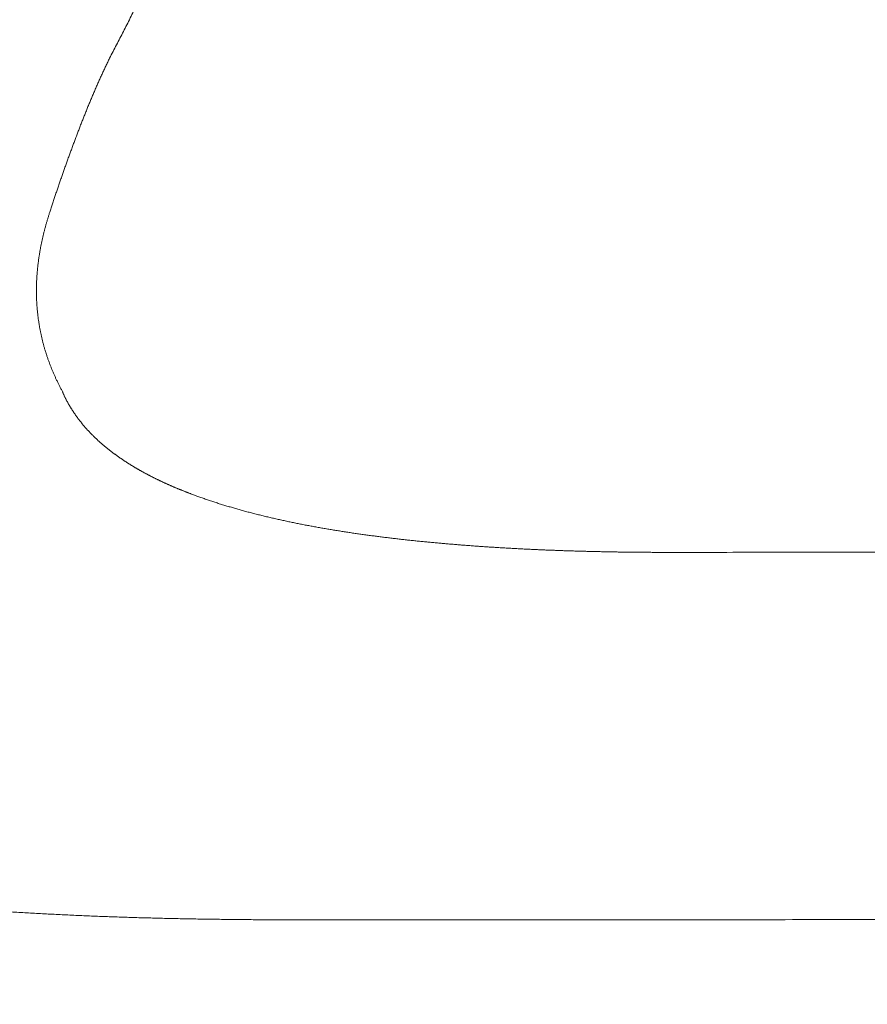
# Model space of a CAD drawing. Header units: millimetres. Extents: x 0 to 594, y 0 to 420.
# Tile 273 of 656: x 315.7 to 316.95, y 151.92 to 153.37. Entities that reach past the tile are written whole.
import ezdxf

# ---------------------------------------------------------------- set-up
doc = ezdxf.new("R2010")
doc.units = ezdxf.units.MM
doc.layers.add('1', color=7, linetype='Continuous', true_color=0xffffff)
doc.styles.add('Arial Unicode MS', font='txt')
doc.dimstyles.get("Standard").update_dxf_attribs({"dimtxt": 0.18, "dimasz": 0.18, "dimexe": 0.18, "dimexo": 0.0625, "dimgap": 0.09, "dimtad": 0, "dimtih": 1, "dimtoh": 1, "dimdec": 4, "dimzin": 0, "dimdsep": 46, "dimtxsty": 'Standard', "dimcen": 0.09, "dimadec": 0, "dimazin": 0, "dimtfac": 1, "dimtdec": 4, "dimtofl": 0, "dimtmove": 0, "dimatfit": 3, "dimfxl": 0, "dimtolj": 1, "dimtzin": 0, "dimarcsym": 0})

# ---------------------------------------------------------------- blocks, each defined once
blk = doc.blocks.new('_U1')
at = {"layer": '1', "color": 18, "lineweight": 13}
for p, q in [((87.8726, 155.5624), (87.8726, 93.0981)), ((368.6149, 120.7245), (368.6149, 93.0981)), ((87.8726, 95.0981), (199.5099, 95.0981)), ((368.6149, 95.0981), (256.9775, 95.0981))]:
    blk.add_line(p, q, dxfattribs=at)
at = {"layer": '1', "color": 18}
for points in [[(87.8726, 95.0981), (91.3726, 96.0359), (91.3726, 94.1602)], [(368.6149, 95.0981), (365.1149, 94.1602), (365.1149, 96.0359)]]:
    blk.add_solid(points, dxfattribs=at)
at = {"layer": '1', "color": 18, "linetype": 'Continuous', "lineweight": 13, "char_height": 2.5, "attachment_point": 7, "line_spacing_factor": 1.047437, "style": 'Arial Unicode MS'}
for s, insert in [('\\fArial Unicode MS|b0|i0;\\W1.0000;5.58', (201.1424, 93.2154)), ('\\fArial Unicode MS|b0|i0;\\W1.0000;DEFLATED TUBES LENGTH', (210.1898, 93.2154))]:
    blk.add_mtext(s, dxfattribs=dict(at, insert=insert))
blk = doc.blocks.new('_U5')
at = {"layer": '1', "color": 18, "lineweight": 13}
for p, q in [((368.2845, 138.212), (368.2845, 195.318)), ((252.7932, 193.318), (288.3083, 193.318)), ((368.2845, 193.318), (332.7694, 193.318))]:
    blk.add_line(p, q, dxfattribs=at)
at = {"layer": '1', "color": 18}
for points in [[(252.7932, 193.318), (256.2932, 194.2558), (256.2932, 192.3802)], [(368.2845, 193.318), (364.7845, 192.3802), (364.7845, 194.2558)]]:
    blk.add_solid(points, dxfattribs=at)
at = {"layer": '1', "color": 18, "linetype": 'Continuous', "lineweight": 13, "char_height": 2.5, "attachment_point": 7, "line_spacing_factor": 1.047437, "style": 'Arial Unicode MS'}
for s, insert in [('\\fArial Unicode MS|b0|i0;\\W1.0000;LCG (DRY WEIGHT)', (298.9882, 191.4353)), ('\\fArial Unicode MS|b0|i0;\\W1.0000;2.31', (289.9408, 191.4353))]:
    blk.add_mtext(s, dxfattribs=dict(at, insert=insert))
blk = doc.blocks.new('_U8')
at = {"layer": '1', "color": 18, "lineweight": 13}
for p, q in [((263.2897, 221.3525), (395.3924, 221.3525)), ((393.3924, 221.3525), (393.3924, 172.3548)), ((393.3924, 113.8098), (393.3924, 162.8074)), ((351.6063, 113.8098), (395.3924, 113.8098))]:
    blk.add_line(p, q, dxfattribs=at)
at = {"layer": '1', "color": 18}
for points in [[(393.3924, 221.3525), (394.3303, 217.8525), (392.4546, 217.8525)], [(393.3924, 113.8098), (392.4546, 117.3097), (394.3303, 117.3098)]]:
    blk.add_solid(points, dxfattribs=at)
at = {"layer": '1', "color": 18, "linetype": 'Continuous', "lineweight": 13, "char_height": 2.5, "attachment_point": 7, "rotation": 90, "line_spacing_factor": 1.047437, "style": 'Arial Unicode MS'}
for s, insert in [('\\fArial Unicode MS|b0|i0;\\W1.0000;LIFTING STROPS EYE*', (400.5645, 148.8001)), ('\\fArial Unicode MS|b0|i0;\\W1.0000;2.15', (395.5201, 164.4199))]:
    blk.add_mtext(s, dxfattribs=dict(at, insert=insert))
blk = doc.blocks.new('_U9')
at = {"layer": '1', "color": 18, "lineweight": 13}
for p, q in [((203.3786, 192.865), (47.9703, 192.865)), ((49.9703, 192.865), (49.9703, 158.4304)), ((49.9703, 113.5712), (49.9703, 148.883)), ((351.6296, 113.5712), (47.9703, 113.5712))]:
    blk.add_line(p, q, dxfattribs=at)
at = {"layer": '1', "color": 18}
for points in [[(49.9703, 192.865), (50.9082, 189.365), (49.0325, 189.365)], [(49.9703, 113.5712), (49.0325, 117.0712), (50.9082, 117.0712)]]:
    blk.add_solid(points, dxfattribs=at)
at = {"layer": '1', "color": 18, "linetype": 'Continuous', "lineweight": 13, "insert": (52.0981, 150.4955), "char_height": 2.5, "attachment_point": 7, "rotation": 90, "line_spacing_factor": 1.047437, "style": 'Arial Unicode MS'}
blk.add_mtext('\\fArial Unicode MS|b0|i0;\\W1.0000;1.59', dxfattribs=at)
blk = doc.blocks.new('_U10')
at = {"layer": '1', "color": 18, "lineweight": 13}
for p, q in [((100.9291, 177.3386), (56.1892, 177.3386)), ((58.1892, 177.3386), (58.1892, 150.2286)), ((58.1892, 113.5712), (58.1892, 140.6812)), ((351.6296, 113.5712), (56.1892, 113.5712))]:
    blk.add_line(p, q, dxfattribs=at)
at = {"layer": '1', "color": 18}
for points in [[(58.1892, 177.3386), (59.1271, 173.8386), (57.2514, 173.8386)], [(58.1892, 113.5712), (57.2514, 117.0712), (59.1271, 117.0712)]]:
    blk.add_solid(points, dxfattribs=at)
at = {"layer": '1', "color": 18, "linetype": 'Continuous', "lineweight": 13, "insert": (60.317, 142.2937), "char_height": 2.5, "attachment_point": 7, "rotation": 90, "line_spacing_factor": 1.047437, "style": 'Arial Unicode MS'}
blk.add_mtext('\\fArial Unicode MS|b0|i0;\\W1.0000;1.28', dxfattribs=at)
blk = doc.blocks.new('_U11')
at = {"layer": '1', "color": 18, "lineweight": 13}
for p, q in [((89.6332, 165.9155), (66.2931, 165.9155)), ((68.2931, 165.9155), (68.2931, 98.2238)), ((351.6296, 113.5712), (66.2931, 113.5712))]:
    blk.add_line(p, q, dxfattribs=at)
at = {"layer": '1', "color": 18}
for points in [[(68.2931, 165.9155), (69.231, 162.4155), (67.3553, 162.4155)], [(68.2931, 113.5712), (67.3553, 117.0712), (69.231, 117.0712)]]:
    blk.add_solid(points, dxfattribs=at)
at = {"layer": '1', "color": 18, "linetype": 'Continuous', "lineweight": 13, "char_height": 2.5, "attachment_point": 7, "rotation": 90, "line_spacing_factor": 1.047437, "style": 'Arial Unicode MS'}
for s, insert in [('\\fArial Unicode MS|b0|i0;\\W1.0000;1.05', (70.4208, 90.2889)), ('\\fArial Unicode MS|b0|i0;\\W1.0000;BOW DEFLATED ', (70.4208, 59.7732))]:
    blk.add_mtext(s, dxfattribs=dict(at, insert=insert))
blk = doc.blocks.new('_U13')
at = {"layer": '1', "color": 18, "lineweight": 13}
for p, q in [((252.7932, 158.3302), (383.5152, 158.3302)), ((381.5152, 158.3302), (381.5152, 140.8437)), ((381.5152, 113.8098), (381.5152, 131.2963)), ((351.6063, 113.8098), (383.5152, 113.8098))]:
    blk.add_line(p, q, dxfattribs=at)
at = {"layer": '1', "color": 18}
for points in [[(381.5152, 158.3302), (382.453, 154.8302), (380.5773, 154.8302)], [(381.5152, 113.8098), (380.5773, 117.3097), (382.453, 117.3098)]]:
    blk.add_solid(points, dxfattribs=at)
at = {"layer": '1', "color": 18, "linetype": 'Continuous', "lineweight": 13, "char_height": 2.5, "attachment_point": 7, "rotation": 90, "line_spacing_factor": 1.047437, "style": 'Arial Unicode MS'}
for s, insert in [('\\fArial Unicode MS|b0|i0;\\W1.0000;SINGLE POINT LIFT* EYE', (388.6872, 115.3789)), ('\\fArial Unicode MS|b0|i0;\\W1.0000;0.89', (383.6429, 132.9088))]:
    blk.add_mtext(s, dxfattribs=dict(at, insert=insert))

msp = doc.modelspace()

# ---------------------------------------------------------------- linework, layer by layer
at = {"layer": '1', "color": 155, "linetype": 'Continuous', "lineweight": 13}
for points, knots in [([(315.9359, 153.5101), (315.9342, 153.5068), (315.9308, 153.5003), (315.9258, 153.4905), (315.9208, 153.4806), (315.9158, 153.4708), (315.9108, 153.461), (315.9058, 153.4511), (315.9008, 153.4413), (315.8958, 153.4314), (315.8908, 153.4216), (315.8858, 153.4117), (315.8807, 153.4018), (315.8757, 153.3919), (315.8707, 153.382), (315.8657, 153.3722), (315.8606, 153.3623), (315.8556, 153.3524), (315.8505, 153.3425), (315.8454, 153.3326), (315.8403, 153.3227), (315.8369, 153.3161), (315.8352, 153.3128)], [0, 0, 0, 0, 0.05, 0.1, 0.15, 0.2, 0.250001, 0.300001, 0.350001, 0.400001, 0.450002, 0.500002, 0.550002, 0.600002, 0.650002, 0.700002, 0.750001, 0.800001, 0.850001, 0.9, 0.95, 1, 1, 1, 1]), ([(315.8352, 153.3128), (315.8348, 153.3118), (315.8338, 153.3098), (315.8324, 153.3069), (315.831, 153.304), (315.8295, 153.301), (315.8281, 153.2981), (315.8268, 153.2951), (315.8254, 153.2922), (315.824, 153.2892), (315.8226, 153.2863), (315.8213, 153.2833), (315.82, 153.2804), (315.8186, 153.2774), (315.8173, 153.2744), (315.816, 153.2714), (315.8147, 153.2685), (315.8134, 153.2655), (315.8121, 153.2625), (315.8108, 153.2595), (315.8096, 153.2565), (315.8083, 153.2535), (315.807, 153.2505), (315.8058, 153.2475), (315.8046, 153.2445), (315.8033, 153.2415), (315.8021, 153.2385), (315.8009, 153.2355), (315.7997, 153.2325), (315.7985, 153.2295), (315.7973, 153.2265), (315.7961, 153.2235), (315.7949, 153.2204), (315.7937, 153.2174), (315.7925, 153.2144), (315.7913, 153.2114), (315.7902, 153.2083), (315.789, 153.2053), (315.7879, 153.2023), (315.7867, 153.1992), (315.7856, 153.1962), (315.7844, 153.1931), (315.7833, 153.1901), (315.7821, 153.1871), (315.781, 153.184), (315.7799, 153.181), (315.7788, 153.1779), (315.7776, 153.1749), (315.7765, 153.1718), (315.7754, 153.1688), (315.7743, 153.1657), (315.7732, 153.1627), (315.7721, 153.1596), (315.771, 153.1566), (315.7699, 153.1535), (315.7689, 153.1504), (315.7678, 153.1474), (315.7667, 153.1443), (315.7656, 153.1413), (315.7646, 153.1382), (315.7635, 153.1351), (315.7624, 153.132), (315.7614, 153.129), (315.7603, 153.1259), (315.7593, 153.1228), (315.7582, 153.1198), (315.7572, 153.1167), (315.7561, 153.1136), (315.7551, 153.1105), (315.7541, 153.1074), (315.753, 153.1044), (315.752, 153.1013), (315.751, 153.0982), (315.75, 153.0951), (315.749, 153.092), (315.7479, 153.0889), (315.7473, 153.0869), (315.7469, 153.0858)], [0, 0, 0, 0, 0.013333, 0.026666, 0.039999, 0.053331, 0.066662, 0.079993, 0.093325, 0.106656, 0.119987, 0.133318, 0.146649, 0.15998, 0.173312, 0.186643, 0.199975, 0.213307, 0.226639, 0.239972, 0.253305, 0.266638, 0.279972, 0.293306, 0.30664, 0.319974, 0.333309, 0.346644, 0.359979, 0.373315, 0.386651, 0.399986, 0.413322, 0.426658, 0.439995, 0.453331, 0.466667, 0.480003, 0.493338, 0.506674, 0.520009, 0.533344, 0.546679, 0.560014, 0.573348, 0.586683, 0.600017, 0.613351, 0.626685, 0.640018, 0.653352, 0.666685, 0.680019, 0.693352, 0.706685, 0.720018, 0.733351, 0.746684, 0.760017, 0.77335, 0.786683, 0.800015, 0.813348, 0.82668, 0.840013, 0.853345, 0.866678, 0.88001, 0.893343, 0.906675, 0.920007, 0.933339, 0.946672, 0.960004, 0.973336, 0.986668, 1, 1, 1, 1]), ([(315.7469, 153.0858), (315.7467, 153.0851), (315.7462, 153.0837), (315.7455, 153.0815), (315.7449, 153.0793), (315.7442, 153.0771), (315.7435, 153.0749), (315.7429, 153.0727), (315.7422, 153.0706), (315.7416, 153.0684), (315.741, 153.0662), (315.7404, 153.064), (315.7398, 153.0618), (315.7392, 153.0596), (315.7387, 153.0574), (315.7381, 153.0552), (315.7376, 153.0529), (315.7371, 153.0507), (315.7365, 153.0485), (315.736, 153.0463), (315.7356, 153.0441), (315.7351, 153.0419), (315.7346, 153.0396), (315.7342, 153.0374), (315.7337, 153.0352), (315.7333, 153.0329), (315.7329, 153.0307), (315.7325, 153.0285), (315.7321, 153.0262), (315.7317, 153.024), (315.7314, 153.0218), (315.731, 153.0195), (315.7307, 153.0173), (315.7304, 153.015), (315.7301, 153.0128), (315.7298, 153.0106), (315.7295, 153.0083), (315.7293, 153.0061), (315.729, 153.0038), (315.7288, 153.0016), (315.7286, 152.9993), (315.7284, 152.997), (315.7282, 152.9948), (315.7281, 152.9925), (315.7279, 152.9903), (315.7278, 152.988), (315.7276, 152.9858), (315.7275, 152.9835), (315.7275, 152.9813), (315.7274, 152.979), (315.7273, 152.9767), (315.7273, 152.9745), (315.7272, 152.9722), (315.7272, 152.97), (315.7272, 152.9677), (315.7273, 152.9654), (315.7273, 152.9632), (315.7274, 152.9609), (315.7274, 152.9586), (315.7275, 152.9564), (315.7276, 152.9541), (315.7278, 152.9519), (315.7279, 152.9496), (315.728, 152.9473), (315.7282, 152.9451), (315.7284, 152.9428), (315.7286, 152.9405), (315.7289, 152.9383), (315.7291, 152.936), (315.7294, 152.9338), (315.7296, 152.9315), (315.7299, 152.9293), (315.7302, 152.927), (315.7306, 152.9248), (315.7309, 152.9225), (315.7313, 152.9202), (315.7316, 152.918), (315.732, 152.9158), (315.7325, 152.9135), (315.7329, 152.9113), (315.7333, 152.909), (315.7338, 152.9068), (315.7343, 152.9045), (315.7348, 152.9023), (315.7353, 152.9001), (315.7358, 152.8978), (315.7364, 152.8956), (315.7369, 152.8934), (315.7375, 152.8912), (315.7381, 152.889), (315.7387, 152.8867), (315.7394, 152.8845), (315.74, 152.8823), (315.7407, 152.8801), (315.7414, 152.8779), (315.7421, 152.8757), (315.7428, 152.8735), (315.7435, 152.8713), (315.7443, 152.8691), (315.7451, 152.867), (315.7459, 152.8648), (315.7467, 152.8626), (315.7475, 152.8604), (315.7483, 152.8583), (315.7492, 152.8561), (315.7501, 152.854), (315.7509, 152.8518), (315.7518, 152.8497), (315.7528, 152.8475), (315.7537, 152.8454), (315.7547, 152.8433), (315.7556, 152.8411), (315.7566, 152.839), (315.7576, 152.8369), (315.7587, 152.8348), (315.7597, 152.8327), (315.7608, 152.8306), (315.7618, 152.8285), (315.7629, 152.8264), (315.764, 152.8243), (315.7648, 152.823), (315.7652, 152.8223)], [0, 0, 0, 0, 0.008408, 0.016818, 0.025229, 0.03364, 0.042053, 0.050466, 0.05888, 0.067295, 0.07571, 0.084126, 0.092541, 0.100957, 0.109373, 0.117789, 0.126205, 0.134621, 0.143036, 0.151451, 0.159865, 0.16828, 0.176693, 0.185106, 0.193518, 0.20193, 0.210341, 0.218751, 0.22716, 0.235568, 0.243976, 0.252382, 0.260788, 0.269192, 0.277596, 0.285999, 0.294401, 0.302802, 0.311202, 0.319601, 0.327999, 0.336397, 0.344794, 0.353189, 0.361585, 0.369979, 0.378373, 0.386766, 0.395159, 0.403552, 0.411944, 0.420335, 0.428727, 0.437119, 0.44551, 0.453902, 0.462294, 0.470687, 0.47908, 0.487473, 0.495868, 0.504263, 0.512659, 0.521056, 0.529454, 0.537853, 0.546253, 0.554653, 0.563054, 0.571456, 0.579858, 0.588261, 0.596664, 0.605068, 0.613472, 0.621877, 0.630282, 0.638687, 0.647093, 0.655498, 0.663904, 0.67231, 0.680716, 0.689122, 0.697528, 0.705934, 0.71434, 0.722746, 0.731152, 0.739558, 0.747963, 0.756369, 0.764774, 0.773179, 0.781583, 0.789988, 0.798392, 0.806796, 0.815199, 0.823602, 0.832005, 0.840408, 0.84881, 0.857212, 0.865613, 0.874014, 0.882415, 0.890816, 0.899216, 0.907616, 0.916015, 0.924414, 0.932814, 0.941212, 0.949611, 0.958009, 0.966408, 0.974806, 0.983204, 0.991602, 1, 1, 1, 1]), ([(315.7652, 152.8223), (315.7654, 152.8218), (315.7657, 152.8209), (315.7663, 152.8196), (315.7669, 152.8183), (315.7675, 152.817), (315.7681, 152.8156), (315.7687, 152.8143), (315.7694, 152.813), (315.77, 152.8117), (315.7706, 152.8104), (315.7713, 152.8091), (315.772, 152.8078), (315.7727, 152.8065), (315.7734, 152.8053), (315.7741, 152.804), (315.7748, 152.8027), (315.7755, 152.8014), (315.7763, 152.8002), (315.777, 152.7989), (315.7778, 152.7976), (315.7785, 152.7964), (315.7793, 152.7952), (315.7801, 152.7939), (315.7809, 152.7927), (315.7817, 152.7914), (315.7825, 152.7902), (315.7833, 152.789), (315.7842, 152.7878), (315.785, 152.7866), (315.7859, 152.7853), (315.7867, 152.7841), (315.7876, 152.7829), (315.7885, 152.7817), (315.7894, 152.7806), (315.7903, 152.7794), (315.7912, 152.7782), (315.7921, 152.777), (315.7931, 152.7759), (315.794, 152.7747), (315.7949, 152.7735), (315.7959, 152.7724), (315.7969, 152.7712), (315.7978, 152.7701), (315.7988, 152.7689), (315.7998, 152.7678), (315.8008, 152.7667), (315.8018, 152.7656), (315.8028, 152.7644), (315.8039, 152.7633), (315.8049, 152.7622), (315.8059, 152.7611), (315.807, 152.76), (315.808, 152.7589), (315.8091, 152.7578), (315.8102, 152.7568), (315.8113, 152.7557), (315.8124, 152.7546), (315.8135, 152.7535), (315.8146, 152.7525), (315.8157, 152.7514), (315.8168, 152.7504), (315.8179, 152.7493), (315.8191, 152.7483), (315.8202, 152.7473), (315.8214, 152.7462), (315.8225, 152.7452), (315.8237, 152.7442), (315.8248, 152.7432), (315.826, 152.7422), (315.8272, 152.7412), (315.8284, 152.7402), (315.8296, 152.7392), (315.8308, 152.7382), (315.832, 152.7372), (315.8332, 152.7363), (315.8345, 152.7353), (315.8357, 152.7343), (315.8369, 152.7334), (315.8382, 152.7324), (315.8394, 152.7315), (315.8407, 152.7305), (315.8419, 152.7296), (315.8432, 152.7287), (315.8445, 152.7277), (315.8458, 152.7268), (315.847, 152.7259), (315.8483, 152.725), (315.8496, 152.7241), (315.8509, 152.7232), (315.8522, 152.7223), (315.8535, 152.7214), (315.8549, 152.7205), (315.8562, 152.7196), (315.8575, 152.7187), (315.8588, 152.7179), (315.8602, 152.717), (315.8615, 152.7161), (315.8629, 152.7153), (315.8642, 152.7144), (315.8656, 152.7136), (315.8669, 152.7128), (315.8683, 152.7119), (315.8696, 152.7111), (315.871, 152.7103), (315.8724, 152.7094), (315.8738, 152.7086), (315.8752, 152.7078), (315.8765, 152.707), (315.8779, 152.7062), (315.8793, 152.7054), (315.8807, 152.7046), (315.8821, 152.7038), (315.8835, 152.7031), (315.8849, 152.7023), (315.8864, 152.7015), (315.8878, 152.7007), (315.8892, 152.7), (315.8906, 152.6992), (315.892, 152.6985), (315.8935, 152.6977), (315.8949, 152.697), (315.8963, 152.6962), (315.8978, 152.6955), (315.8992, 152.6948), (315.9007, 152.694), (315.9021, 152.6933), (315.9036, 152.6926), (315.905, 152.6919), (315.9065, 152.6912), (315.9079, 152.6905), (315.9094, 152.6898), (315.9109, 152.6891), (315.9123, 152.6884), (315.9138, 152.6877), (315.9153, 152.687), (315.9168, 152.6864), (315.9182, 152.6857), (315.9197, 152.685), (315.9212, 152.6844), (315.9227, 152.6837), (315.9242, 152.683), (315.9257, 152.6824), (315.9272, 152.6817), (315.9286, 152.6811), (315.9301, 152.6804), (315.9316, 152.6798), (315.9331, 152.6792), (315.9346, 152.6786), (315.9361, 152.6779), (315.9376, 152.6773), (315.9391, 152.6767), (315.9407, 152.6761), (315.9422, 152.6755), (315.9437, 152.6749), (315.9452, 152.6743), (315.9467, 152.6737), (315.9482, 152.6731), (315.9497, 152.6725), (315.9512, 152.6719), (315.9528, 152.6713), (315.9543, 152.6707), (315.9574, 152.6695), (315.9621, 152.6678), (315.9684, 152.6655), (315.9747, 152.6633), (315.9811, 152.6611), (315.9874, 152.659), (315.9938, 152.6569), (316.0003, 152.6549), (316.0067, 152.6529), (316.0132, 152.651), (316.0197, 152.6491), (316.0262, 152.6472), (316.0328, 152.6454), (316.0372, 152.6442), (316.0394, 152.6436)], [0, 0, 0, 0, 0.004667, 0.009331, 0.013994, 0.018654, 0.023312, 0.027968, 0.032622, 0.037275, 0.041926, 0.046576, 0.051224, 0.055871, 0.060517, 0.065161, 0.069805, 0.074448, 0.079089, 0.08373, 0.088371, 0.09301, 0.097649, 0.102288, 0.106926, 0.111564, 0.116201, 0.120839, 0.125476, 0.130113, 0.13475, 0.139386, 0.144023, 0.14866, 0.153297, 0.157935, 0.162572, 0.16721, 0.171848, 0.176486, 0.181125, 0.185764, 0.190403, 0.195043, 0.199684, 0.204324, 0.208966, 0.213608, 0.21825, 0.222893, 0.227537, 0.232181, 0.236825, 0.241471, 0.246117, 0.250763, 0.25541, 0.260058, 0.264707, 0.269356, 0.274006, 0.278658, 0.28331, 0.287963, 0.292617, 0.297272, 0.301928, 0.306586, 0.311244, 0.315904, 0.320564, 0.325226, 0.329889, 0.334553, 0.339219, 0.343885, 0.348553, 0.353222, 0.357892, 0.362564, 0.367236, 0.37191, 0.376584, 0.38126, 0.385937, 0.390615, 0.395294, 0.399974, 0.404654, 0.409336, 0.414019, 0.418702, 0.423386, 0.428071, 0.432757, 0.437443, 0.44213, 0.446818, 0.451506, 0.456194, 0.460883, 0.465572, 0.470261, 0.474951, 0.47964, 0.48433, 0.489019, 0.493709, 0.498398, 0.503087, 0.507775, 0.512464, 0.517152, 0.521839, 0.526527, 0.531214, 0.535901, 0.540588, 0.545274, 0.54996, 0.554646, 0.559332, 0.564017, 0.568702, 0.573387, 0.578071, 0.582755, 0.587438, 0.592121, 0.596804, 0.601486, 0.606168, 0.610849, 0.61553, 0.62021, 0.62489, 0.629569, 0.634248, 0.638925, 0.643602, 0.648278, 0.652954, 0.657629, 0.662302, 0.666975, 0.671647, 0.676318, 0.680988, 0.685656, 0.690324, 0.69499, 0.699655, 0.704319, 0.708981, 0.713642, 0.718302, 0.72296, 0.727616, 0.732271, 0.736924, 0.741575, 0.746225, 0.750872, 0.770039, 0.789179, 0.808301, 0.827411, 0.846516, 0.865624, 0.884741, 0.903874, 0.92303, 0.942214, 0.961433, 0.980693, 1, 1, 1, 1]), ([(316.0394, 152.6436), (316.0405, 152.6433), (316.0428, 152.6427), (316.0462, 152.6418), (316.0496, 152.641), (316.053, 152.6401), (316.0564, 152.6392), (316.0599, 152.6384), (316.0633, 152.6376), (316.0667, 152.6367), (316.0701, 152.6359), (316.0736, 152.6351), (316.077, 152.6343), (316.0805, 152.6335), (316.0839, 152.6327), (316.0874, 152.632), (316.0908, 152.6312), (316.0943, 152.6305), (316.0977, 152.6297), (316.1012, 152.629), (316.1046, 152.6283), (316.1081, 152.6276), (316.1116, 152.6269), (316.1151, 152.6262), (316.1185, 152.6255), (316.122, 152.6248), (316.1255, 152.6241), (316.129, 152.6235), (316.1324, 152.6228), (316.1359, 152.6222), (316.1394, 152.6215), (316.1429, 152.6209), (316.1464, 152.6203), (316.1499, 152.6197), (316.1534, 152.6191), (316.1569, 152.6185), (316.1604, 152.6179), (316.1639, 152.6173), (316.1674, 152.6167), (316.1709, 152.6162), (316.1744, 152.6156), (316.1779, 152.6151), (316.1814, 152.6145), (316.1849, 152.614), (316.1884, 152.6134), (316.1919, 152.6129), (316.1955, 152.6124), (316.199, 152.6119), (316.2025, 152.6114), (316.206, 152.6109), (316.2095, 152.6104), (316.213, 152.6099), (316.2165, 152.6094), (316.2201, 152.6089), (316.2236, 152.6085), (316.2271, 152.608), (316.2306, 152.6076), (316.2342, 152.6071), (316.2377, 152.6067), (316.2412, 152.6062), (316.2447, 152.6058), (316.2483, 152.6054), (316.2518, 152.6049), (316.2553, 152.6045), (316.2588, 152.6041), (316.2624, 152.6037), (316.2659, 152.6033), (316.2694, 152.6029), (316.273, 152.6025), (316.2765, 152.6021), (316.28, 152.6018), (316.2836, 152.6014), (316.2871, 152.601), (316.2906, 152.6007), (316.2942, 152.6003), (316.2977, 152.5999), (316.3013, 152.5996), (316.3048, 152.5993), (316.3083, 152.5989), (316.3119, 152.5986), (316.3154, 152.5983), (316.319, 152.5979), (316.3225, 152.5976), (316.326, 152.5973), (316.3296, 152.597), (316.3331, 152.5967), (316.3367, 152.5964), (316.3402, 152.5961), (316.3438, 152.5958), (316.3473, 152.5955), (316.3509, 152.5952), (316.3544, 152.5949), (316.358, 152.5947), (316.3615, 152.5944), (316.365, 152.5941), (316.3686, 152.5939), (316.3721, 152.5936), (316.3757, 152.5933), (316.3792, 152.5931), (316.3828, 152.5928), (316.3863, 152.5926), (316.3899, 152.5924), (316.3935, 152.5921), (316.397, 152.5919), (316.4006, 152.5917), (316.4041, 152.5914), (316.4077, 152.5912), (316.4112, 152.591), (316.4148, 152.5908), (316.4183, 152.5906), (316.4219, 152.5904), (316.4254, 152.5902), (316.429, 152.59), (316.4326, 152.5898), (316.4361, 152.5896), (316.4397, 152.5894), (316.4432, 152.5892), (316.4468, 152.589), (316.4503, 152.5889), (316.4539, 152.5887), (316.4575, 152.5885), (316.461, 152.5884), (316.4646, 152.5882), (316.4681, 152.588), (316.4717, 152.5879), (316.4753, 152.5877), (316.4788, 152.5876), (316.4824, 152.5874), (316.4859, 152.5873), (316.4895, 152.5872), (316.4931, 152.587), (316.4966, 152.5869), (316.5002, 152.5868), (316.5037, 152.5866), (316.5073, 152.5865), (316.5109, 152.5864), (316.5144, 152.5863), (316.518, 152.5862), (316.5215, 152.5861), (316.5251, 152.586), (316.5287, 152.5859), (316.5322, 152.5858), (316.5358, 152.5857), (316.5394, 152.5856), (316.5429, 152.5855), (316.5465, 152.5854), (316.55, 152.5853), (316.5536, 152.5852), (316.5572, 152.5852), (316.5607, 152.5851), (316.5643, 152.585), (316.5679, 152.5849), (316.5714, 152.5849), (316.575, 152.5848), (316.5786, 152.5847), (316.5821, 152.5847), (316.5857, 152.5846), (316.5892, 152.5846), (316.5928, 152.5845), (316.5964, 152.5845), (316.5999, 152.5844), (316.6035, 152.5844), (316.6071, 152.5844), (316.6106, 152.5843), (316.6142, 152.5843), (316.6177, 152.5843), (316.6213, 152.5842), (316.6249, 152.5842), (316.6284, 152.5842), (316.632, 152.5842), (316.6356, 152.5841), (316.6391, 152.5841), (316.6427, 152.5841), (316.6462, 152.5841), (316.6498, 152.5841), (316.6534, 152.5841), (316.6569, 152.5841), (316.6605, 152.5841), (316.6629, 152.5841), (316.6641, 152.5841)], [0, 0, 0, 0, 0.005652, 0.011303, 0.016954, 0.022605, 0.028256, 0.033907, 0.039558, 0.045208, 0.050859, 0.05651, 0.062161, 0.067812, 0.073463, 0.079114, 0.084765, 0.090417, 0.096068, 0.10172, 0.107372, 0.113023, 0.118676, 0.124328, 0.12998, 0.135632, 0.141285, 0.146938, 0.15259, 0.158243, 0.163896, 0.169549, 0.175202, 0.180855, 0.186508, 0.192161, 0.197814, 0.203467, 0.20912, 0.214773, 0.220425, 0.226077, 0.231729, 0.237381, 0.243033, 0.248684, 0.254335, 0.259985, 0.265635, 0.271285, 0.276934, 0.282584, 0.288233, 0.293881, 0.29953, 0.305178, 0.310826, 0.316474, 0.322122, 0.32777, 0.333417, 0.339064, 0.344712, 0.350359, 0.356006, 0.361653, 0.3673, 0.372947, 0.378594, 0.384241, 0.389888, 0.395535, 0.401182, 0.406829, 0.412476, 0.418123, 0.42377, 0.429417, 0.435064, 0.440711, 0.446358, 0.452005, 0.457653, 0.4633, 0.468947, 0.474595, 0.480242, 0.48589, 0.491538, 0.497185, 0.502833, 0.508481, 0.514129, 0.519777, 0.525425, 0.531073, 0.536721, 0.54237, 0.548018, 0.553667, 0.559315, 0.564964, 0.570613, 0.576261, 0.58191, 0.587559, 0.593208, 0.598858, 0.604507, 0.610156, 0.615805, 0.621455, 0.627105, 0.632754, 0.638404, 0.644054, 0.649704, 0.655354, 0.661004, 0.666654, 0.672304, 0.677954, 0.683604, 0.689255, 0.694905, 0.700556, 0.706206, 0.711857, 0.717507, 0.723158, 0.728809, 0.73446, 0.74011, 0.745761, 0.751412, 0.757063, 0.762714, 0.768365, 0.774016, 0.779667, 0.785318, 0.790969, 0.79662, 0.802271, 0.807922, 0.813572, 0.819223, 0.824874, 0.830525, 0.836176, 0.841826, 0.847477, 0.853128, 0.858778, 0.864429, 0.870079, 0.875729, 0.881379, 0.88703, 0.89268, 0.898329, 0.903979, 0.909629, 0.915278, 0.920928, 0.926577, 0.932226, 0.937875, 0.943524, 0.949172, 0.954821, 0.960469, 0.966117, 0.971765, 0.977412, 0.983059, 0.988707, 0.994353, 1, 1, 1, 1]), ([(316.6641, 152.5841), (316.7125, 152.5841), (316.8092, 152.5842), (316.9544, 152.5843), (317.0996, 152.5844), (317.2448, 152.5844), (317.3899, 152.5845), (317.5351, 152.5846), (317.6803, 152.5846), (317.8255, 152.5847), (317.9223, 152.5847), (317.9707, 152.5847)], [0, 0, 0, 0, 0.111111, 0.222222, 0.333333, 0.444444, 0.555556, 0.666667, 0.777778, 0.888889, 1, 1, 1, 1]), ([(316.1313, 152.0421), (316.1274, 152.0421), (316.1196, 152.0421), (316.108, 152.0421), (316.0964, 152.0421), (316.0847, 152.0422), (316.0731, 152.0422), (316.0615, 152.0423), (316.0499, 152.0424), (316.0382, 152.0424), (316.0266, 152.0425), (316.015, 152.0427), (316.0033, 152.0428), (315.9917, 152.043), (315.9801, 152.0431), (315.9685, 152.0433), (315.9568, 152.0435), (315.9452, 152.0437), (315.9336, 152.044), (315.9219, 152.0442), (315.9103, 152.0445), (315.8987, 152.0448), (315.8871, 152.0451), (315.8755, 152.0454), (315.8638, 152.0458), (315.8522, 152.0462), (315.8406, 152.0466), (315.829, 152.047), (315.8174, 152.0474), (315.8057, 152.0479), (315.7941, 152.0484), (315.7825, 152.0489), (315.7709, 152.0494), (315.7593, 152.05), (315.7477, 152.0506), (315.7361, 152.0512), (315.7245, 152.0518), (315.7129, 152.0525), (315.7013, 152.0531), (315.6897, 152.0539), (315.6781, 152.0546), (315.6665, 152.0553), (315.6549, 152.0561), (315.6433, 152.057), (315.6317, 152.0578), (315.6201, 152.0587), (315.6086, 152.0596), (315.6008, 152.0602), (315.597, 152.0605)], [0, 0, 0, 0, 0.021739, 0.043479, 0.065219, 0.08696, 0.108702, 0.130444, 0.152186, 0.173928, 0.195671, 0.217414, 0.239156, 0.260899, 0.282642, 0.304385, 0.326127, 0.347869, 0.369611, 0.391353, 0.413094, 0.434835, 0.456576, 0.478316, 0.500056, 0.521795, 0.543534, 0.565272, 0.58701, 0.608748, 0.630485, 0.652222, 0.673958, 0.695695, 0.71743, 0.739166, 0.760902, 0.782637, 0.804372, 0.826107, 0.847843, 0.869578, 0.891314, 0.91305, 0.934787, 0.956524, 0.978261, 1, 1, 1, 1]), ([(316.2119, 152.0422), (316.2029, 152.0422), (316.185, 152.0422), (316.1581, 152.0421), (316.1402, 152.0421), (316.1313, 152.0421)], [0, 0, 0, 0, 0.333333, 0.666667, 1, 1, 1, 1])]:
    msp.add_open_spline(points, degree=3, knots=knots, dxfattribs=at)
for points in [[(316.3065, 152.0422), (316.2907, 152.0422), (316.2592, 152.0422), (316.2277, 152.0422), (316.2119, 152.0422)], [(317.7076, 152.0427), (317.5909, 152.0427), (317.3573, 152.0426), (317.007, 152.0425), (316.6568, 152.0423), (316.4232, 152.0422), (316.3065, 152.0422)]]:
    msp.add_open_spline(points, degree=3, dxfattribs=at)

# ---------------------------------------------------------------- dimensions: what is measured, and where the dimension line sits
at = {"layer": '1', "color": 18, "linetype": 'Continuous', "lineweight": 13}
for base, p1, p2, text, picture, middle in [((252.7932, 193.318), (368.2845, 138.212), (252.7932, 221.3525), ' <> \\fArial Unicode MS|b0|i0;\\C18;{\\H1.00x;\\fArial Unicode MS|b0|i0;LCG (DRY WEIGHT)\\fArial Unicode MS|b0|i0;}\\C18;', '_U5', (310.5389, 193.318)), ((368.6149, 95.0981), (87.8726, 155.5624), (368.6149, 120.7245), ' <> \\fArial Unicode MS|b0|i0;\\C18;{\\H1.00x;\\fArial Unicode MS|b0|i0;DEFLATED TUBES LENGTH\\fArial Unicode MS|b0|i0;}\\C18;', '_U1', (228.2437, 95.0981))]:
    dim = msp.add_linear_dim(base=base, p1=p1, p2=p2, text=text, dimstyle='Standard', override={"dimtxt": 2.5, "dimasz": 3.5, "dimexe": 2, "dimexo": 0, "dimgap": 1.5, "dimtih": 0, "dimtoh": 0, "dimdec": 2, "dimlfac": 0.02, "dimzin": 8, "dimdsep": 46, "dimlunit": 2, "dimtxsty": 'Arial Unicode MS', "dimsah": 1, "dimse1": 0, "dimse2": 0, "dimsd1": 0, "dimsd2": 0, "dimclrd": 18, "dimclre": 18, "dimclrt": 18, "dimtol": 0, "dimtm": -0.1, "dimtfac": 1.4, "dimtdec": 2, "dimtofl": 1, "dimtmove": 0, "dimtzin": 8, "dimlwd": 13, "dimlwe": 13}, dxfattribs=at)
    dim.commit()
    dim.dimension.update_dxf_attribs({"geometry": picture, "text_midpoint": middle, "dimtype": 160})
for base, p1, p2, text, override, picture, middle in [((393.3924, 113.8098), (252.7932, 221.3525), (351.6063, 113.8098), ' <> \\P\\fArial Unicode MS|b0|i0;\\C18;{\\H1.00x;\\fArial Unicode MS|b0|i0;LIFTING STROPS EYE*\\fArial Unicode MS|b0|i0;}\\C18;', {"dimtxt": 2.5, "dimasz": 3.5, "dimexe": 2, "dimexo": 0, "dimgap": 1.5, "dimtih": 0, "dimtoh": 0, "dimdec": 2, "dimlfac": 0.02, "dimzin": 8, "dimdsep": 46, "dimlunit": 2, "dimtxsty": 'Arial Unicode MS', "dimsah": 1, "dimse1": 0, "dimse2": 0, "dimsd1": 0, "dimsd2": 0, "dimclrd": 18, "dimclre": 18, "dimclrt": 18, "dimtol": 0, "dimtm": -0.1, "dimtfac": 1.4, "dimtdec": 2, "dimtofl": 1, "dimtmove": 0, "dimtzin": 8, "dimlwd": 13, "dimlwe": 13}, '_U8', (393.3924, 167.5811)), ((68.2931, 165.9155), (351.6296, 113.5712), (89.6332, 165.9155), '\\fArial Unicode MS|b0|i0;\\C18;{\\H1.00x;\\fArial Unicode MS|b0|i0;BOW DEFLATED \\fArial Unicode MS|b0|i0;}\\C18; <> ', {"dimtxt": 2.5, "dimasz": 3.5, "dimexe": 2, "dimexo": 0, "dimgap": 1.5, "dimtih": 0, "dimtoh": 0, "dimdec": 2, "dimlfac": 0.02, "dimzin": 8, "dimdsep": 46, "dimlunit": 2, "dimtxsty": 'Arial Unicode MS', "dimsah": 1, "dimse1": 0, "dimse2": 0, "dimsd1": 0, "dimsd2": 0, "dimclrd": 18, "dimclre": 18, "dimclrt": 18, "dimtol": 0, "dimtm": -0.1, "dimtfac": 1.4, "dimtdec": 2, "dimtofl": 1, "dimtmove": 0, "dimtzin": 8, "dimlwd": 13, "dimlwe": 13}, '_U11', (68.2931, 78.1922)), ((381.5152, 158.3302), (351.6063, 113.8098), (252.7932, 158.3302), ' <> \\P\\fArial Unicode MS|b0|i0;\\C18;{\\H1.00x;\\fArial Unicode MS|b0|i0;SINGLE POINT LIFT* EYE\\fArial Unicode MS|b0|i0;}\\C18;', {"dimtxt": 2.5, "dimasz": 3.5, "dimexe": 2, "dimexo": 0, "dimgap": 1.5, "dimtih": 0, "dimtoh": 0, "dimdec": 2, "dimlfac": 0.02, "dimdsep": 46, "dimlunit": 2, "dimtxsty": 'Arial Unicode MS', "dimsah": 1, "dimse1": 0, "dimse2": 0, "dimsd1": 0, "dimsd2": 0, "dimclrd": 18, "dimclre": 18, "dimclrt": 18, "dimtol": 0, "dimtm": -0.1, "dimtfac": 1.4, "dimtdec": 2, "dimtofl": 1, "dimtmove": 0, "dimlwd": 13, "dimlwe": 13}, '_U13', (381.5152, 136.07))]:
    dim = msp.add_linear_dim(base=base, p1=p1, p2=p2, angle=90, text=text, dimstyle='Standard', override=override, dxfattribs=at)
    dim.commit()
    dim.dimension.update_dxf_attribs({"geometry": picture, "text_midpoint": middle, "dimtype": 160})
for base, p1, p2, picture, middle in [((49.9703, 113.5712), (203.3786, 192.865), (351.6296, 113.5712), '_U9', (49.9703, 153.6567)), ((58.1892, 177.3386), (351.6296, 113.5712), (100.9291, 177.3386), '_U10', (58.1892, 145.4549))]:
    dim = msp.add_linear_dim(base=base, p1=p1, p2=p2, angle=90, dimstyle='Standard', override={"dimtxt": 2.5, "dimasz": 3.5, "dimexe": 2, "dimexo": 0, "dimgap": 1.5, "dimtih": 0, "dimtoh": 0, "dimdec": 2, "dimlfac": 0.02, "dimzin": 8, "dimdsep": 46, "dimlunit": 2, "dimtxsty": 'Arial Unicode MS', "dimsah": 1, "dimse1": 0, "dimse2": 0, "dimsd1": 0, "dimsd2": 0, "dimclrd": 18, "dimclre": 18, "dimclrt": 18, "dimtol": 0, "dimtm": -0.1, "dimtfac": 1.4, "dimtdec": 2, "dimtofl": 1, "dimtmove": 0, "dimtzin": 8, "dimlwd": 13, "dimlwe": 13}, dxfattribs=at)
    dim.commit()
    dim.dimension.update_dxf_attribs({"geometry": picture, "text_midpoint": middle, "dimtype": 160})

doc.saveas('drawing.dxf')
